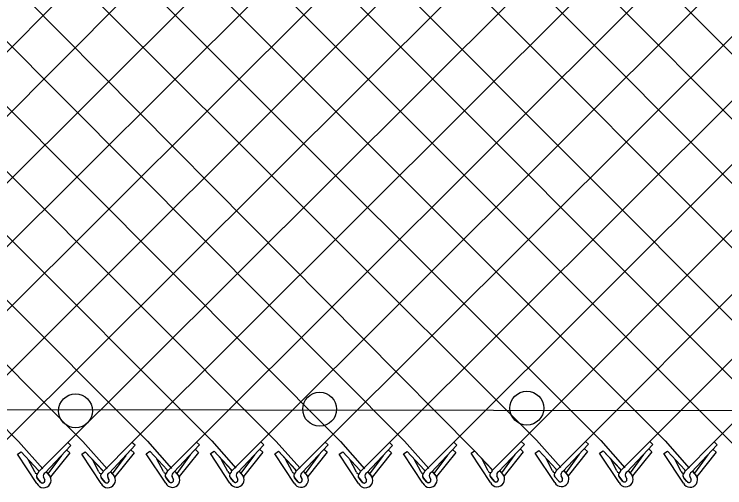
# Model space of a CAD drawing. Extents: x 0 to 1270, y 0 to 830.
# Drawn here: x 283.09 to 327.6, y 379.2 to 408.86 of the extents above; entities that cross this region are included whole.
import ezdxf

# ---------------------------------------------------------------- set-up
doc = ezdxf.new("R2010")
doc.units = 0
doc.layers.add('sb_Chainlink Fence', color=7, linetype='Continuous')
doc.layers.add('sb_Existing Structural Steel', color=7, linetype='Continuous')

msp = doc.modelspace()

# ---------------------------------------------------------------- linework, layer by layer
at = {"layer": 'sb_Chainlink Fence'}
for p, q in [((278.379, 382.044), (333.81, 437.431)), ((280.564, 437.341), (336.123, 381.591)), ((322.9, 382.101), (377.856, 437.141)), ((262.284, 382.037), (316.2, 436.211)), ((258.255, 382.014), (312.173, 436.181)), ((298.594, 435.96), (350.295, 384.025)), ((302.558, 382.065), (356.407, 435.747)), ((306.589, 382.035), (360.434, 435.757)), ((310.617, 382.058), (364.461, 435.786)), ((314.846, 382.099), (368.492, 435.837)), ((318.873, 382.11), (372.52, 435.836)), ((326.931, 382.072), (380.079, 435.773)), ((242.395, 435.309), (295.458, 382.137)), ((250.449, 435.349), (303.517, 382.099)), ((254.48, 435.4), (307.545, 382.121)), ((258.509, 435.398), (311.925, 381.521)), ((262.535, 435.416), (315.801, 382.173)), ((266.31, 382.04), (320.084, 435.619)), ((266.574, 435.413), (319.828, 382.165)), ((270.325, 382.042), (324.112, 435.618)), ((270.601, 435.424), (323.859, 382.135)), ((274.352, 382.052), (328.138, 435.636)), ((274.628, 435.453), (328.673, 381.373)), ((278.659, 435.504), (331.914, 382.16)), ((282.41, 382.014), (336.204, 435.643)), ((285.531, 381.126), (340.231, 435.672)), ((286.916, 435.483), (339.999, 382.243)), ((290.465, 382.04), (344.262, 435.723)), ((290.943, 435.493), (344.026, 382.234)), ((294.504, 382.063), (348.291, 435.722)), ((294.97, 435.523), (348.057, 382.205)), ((298.53, 382.074), (352.317, 435.74)), ((230.326, 435.274), (283.366, 382.1)), ((234.354, 435.273), (287.393, 382.103)), ((238.381, 435.291), (291.432, 382.127)), ((248.974, 432.656), (299.486, 382.129)), ((283.366, 382.1), (284.884, 380.391)), ((284.625, 380.215), (286.438, 382.037)), ((286.636, 381.857), (286.438, 382.037)), ((287.393, 382.103), (288.91, 380.394)), ((288.651, 380.218), (290.465, 382.04)), ((290.663, 381.86), (290.465, 382.04)), ((291.432, 382.127), (292.949, 380.418)), ((292.69, 380.242), (294.504, 382.063)), ((294.702, 381.884), (294.504, 382.063)), ((295.458, 382.137), (296.976, 380.428)), ((296.717, 380.252), (298.53, 382.074)), ((297.116, 380.181), (298.728, 381.894)), ((298.728, 381.894), (298.53, 382.074)), ((299.486, 382.129), (301.003, 380.42)), ((300.744, 380.244), (302.558, 382.065)), ((301.143, 380.173), (302.756, 381.886)), ((302.756, 381.886), (302.558, 382.065)), ((303.517, 382.099), (305.035, 380.39)), ((304.775, 380.214), (306.589, 382.035)), ((306.787, 381.856), (306.589, 382.035)), ((307.545, 382.121), (309.063, 380.413)), ((308.804, 380.236), (310.617, 382.058)), ((310.815, 381.879), (310.617, 382.058)), ((313.032, 380.278), (314.846, 382.099)), ((313.431, 380.207), (315.044, 381.92)), ((315.044, 381.92), (314.846, 382.099)), ((315.801, 382.173), (317.319, 380.464)), ((317.059, 380.288), (318.873, 382.11)), ((317.458, 380.217), (319.071, 381.93)), ((319.071, 381.93), (318.873, 382.11)), ((319.828, 382.165), (321.346, 380.456)), ((321.086, 380.28), (322.9, 382.101)), ((321.485, 380.209), (323.098, 381.922)), ((323.098, 381.922), (322.9, 382.101)), ((323.859, 382.135), (325.377, 380.426)), ((325.118, 380.25), (326.931, 382.072)), ((325.516, 380.179), (327.129, 381.892)), ((327.129, 381.892), (326.931, 382.072)), ((283.294, 381.306), (283.517, 381.459)), ((283.517, 381.459), (284.595, 380.297)), ((283.517, 381.459), (284.602, 380.29)), ((285.023, 380.144), (286.636, 381.857)), ((286.569, 381.394), (286.371, 381.574)), ((287.321, 381.309), (287.544, 381.462)), ((287.544, 381.462), (288.622, 380.3)), ((287.544, 381.462), (288.629, 380.293)), ((289.05, 380.147), (290.663, 381.86)), ((290.595, 381.397), (290.398, 381.577)), ((291.36, 381.333), (291.583, 381.485)), ((291.583, 381.485), (292.661, 380.324)), ((291.583, 381.485), (292.668, 380.317)), ((293.089, 380.171), (294.702, 381.884)), ((294.634, 381.421), (294.437, 381.6)), ((295.386, 381.343), (295.609, 381.496)), ((295.609, 381.496), (296.687, 380.334)), ((295.609, 381.496), (296.694, 380.327)), ((298.661, 381.431), (298.463, 381.611)), ((299.414, 381.335), (299.637, 381.487)), ((299.637, 381.487), (300.715, 380.326)), ((299.637, 381.487), (300.721, 380.319)), ((302.688, 381.423), (302.49, 381.602)), ((303.445, 381.305), (303.668, 381.458)), ((303.668, 381.458), (304.746, 380.296)), ((303.668, 381.458), (304.753, 380.289)), ((305.174, 380.143), (306.787, 381.856)), ((306.72, 381.393), (306.522, 381.572)), ((307.473, 381.328), (307.696, 381.48)), ((307.696, 381.48), (308.774, 380.318)), ((307.696, 381.48), (308.781, 380.311)), ((309.202, 380.165), (310.815, 381.879)), ((310.748, 381.416), (310.55, 381.595)), ((311.702, 381.369), (311.925, 381.521)), ((311.925, 381.521), (313.003, 380.36)), ((311.925, 381.521), (313.01, 380.353)), ((314.977, 381.457), (313.77, 379.94)), ((314.977, 381.457), (314.779, 381.636)), ((315.729, 381.379), (315.952, 381.532)), ((315.952, 381.532), (317.03, 380.37)), ((315.952, 381.532), (317.037, 380.363)), ((319.004, 381.467), (317.797, 379.95)), ((319.004, 381.467), (318.806, 381.647)), ((319.756, 381.371), (319.979, 381.523)), ((319.979, 381.523), (321.057, 380.362)), ((319.979, 381.523), (321.064, 380.355)), ((323.031, 381.459), (321.824, 379.942)), ((323.031, 381.459), (322.833, 381.638)), ((323.787, 381.341), (324.01, 381.494)), ((324.01, 381.494), (325.088, 380.332)), ((324.01, 381.494), (325.095, 380.325)), ((327.062, 381.429), (326.864, 381.609)), ((284.512, 379.462), (283.294, 381.306)), ((286.049, 381.228), (285.201, 380.073)), ((286.569, 381.394), (285.363, 379.877)), ((288.539, 379.465), (287.321, 381.309)), ((290.076, 381.231), (289.227, 380.076)), ((290.595, 381.397), (289.389, 379.88)), ((292.578, 379.489), (291.36, 381.333)), ((294.115, 381.255), (293.266, 380.1)), ((294.634, 381.421), (293.428, 379.904)), ((296.605, 379.499), (295.386, 381.343)), ((296.466, 380.227), (296.06, 381.002)), ((298.142, 381.265), (297.293, 380.11)), ((298.661, 381.431), (297.455, 379.914)), ((300.632, 379.491), (299.414, 381.335)), ((302.169, 381.257), (301.32, 380.102)), ((302.688, 381.423), (301.482, 379.906)), ((304.663, 379.461), (303.445, 381.305)), ((306.2, 381.227), (305.352, 380.072)), ((306.72, 381.393), (305.513, 379.876)), ((308.691, 379.483), (307.473, 381.328)), ((310.228, 381.25), (309.38, 380.095)), ((310.748, 381.416), (309.542, 379.898)), ((312.92, 379.525), (311.702, 381.369)), ((312.782, 380.252), (312.376, 381.028)), ((314.457, 381.291), (313.609, 380.136)), ((316.947, 379.535), (315.729, 381.379)), ((316.808, 380.263), (316.403, 381.038)), ((318.484, 381.301), (317.636, 380.146)), ((320.974, 379.527), (319.756, 381.371)), ((320.836, 380.254), (320.43, 381.03)), ((322.511, 381.293), (321.663, 380.138)), ((325.005, 379.497), (323.787, 381.341)), ((324.867, 380.225), (324.461, 381)), ((326.542, 381.263), (325.694, 380.108)), ((327.062, 381.429), (325.856, 379.912)), ((284.374, 380.19), (283.968, 380.965)), ((288.4, 380.193), (287.994, 380.968)), ((292.439, 380.216), (292.033, 380.992)), ((300.493, 380.218), (300.087, 380.994)), ((304.524, 380.188), (304.119, 380.964)), ((308.553, 380.211), (308.147, 380.987)), ((285.091, 380.192), (285.339, 379.899)), ((285.094, 380.187), (285.34, 379.898)), ((289.117, 380.195), (289.365, 379.902)), ((289.121, 380.19), (289.366, 379.901)), ((293.157, 380.218), (293.404, 379.925)), ((293.16, 380.214), (293.405, 379.924)), ((297.183, 380.229), (297.431, 379.936)), ((297.187, 380.224), (297.432, 379.935)), ((301.21, 380.22), (301.458, 379.927)), ((301.214, 380.216), (301.459, 379.926)), ((305.242, 380.191), (305.489, 379.897)), ((305.245, 380.186), (305.49, 379.896)), ((309.27, 380.213), (309.518, 379.92)), ((309.273, 380.209), (309.519, 379.919)), ((313.499, 380.255), (313.746, 379.961)), ((313.502, 380.25), (313.748, 379.96)), ((317.526, 380.265), (317.773, 379.972)), ((317.529, 380.26), (317.774, 379.971)), ((321.553, 380.256), (321.8, 379.963)), ((321.556, 380.252), (321.802, 379.962)), ((325.584, 380.227), (325.832, 379.934)), ((325.587, 380.222), (325.833, 379.933)), ((284.738, 379.554), (284.536, 379.796)), ((284.536, 379.796), (284.759, 379.533)), ((284.999, 379.697), (284.918, 379.874)), ((284.918, 379.868), (284.999, 379.701)), ((285.339, 379.899), (285.357, 379.865)), ((285.357, 379.865), (285.372, 379.828)), ((288.765, 379.557), (288.563, 379.799)), ((288.563, 379.799), (288.785, 379.536)), ((289.026, 379.7), (288.944, 379.877)), ((288.944, 379.871), (289.026, 379.704)), ((289.365, 379.902), (289.383, 379.867)), ((289.383, 379.867), (289.399, 379.831)), ((292.804, 379.581), (292.602, 379.823)), ((292.602, 379.823), (292.824, 379.559)), ((293.065, 379.724), (292.983, 379.901)), ((292.983, 379.895), (293.065, 379.728)), ((293.404, 379.925), (293.422, 379.891)), ((293.422, 379.891), (293.438, 379.855)), ((296.831, 379.591), (296.628, 379.833)), ((296.628, 379.833), (296.851, 379.57)), ((297.092, 379.734), (297.01, 379.911)), ((297.01, 379.905), (297.091, 379.738)), ((297.431, 379.936), (297.449, 379.902)), ((297.449, 379.902), (297.465, 379.865)), ((300.858, 379.583), (300.656, 379.825)), ((300.656, 379.825), (300.878, 379.561)), ((301.119, 379.726), (301.037, 379.903)), ((301.037, 379.897), (301.119, 379.73)), ((301.458, 379.927), (301.476, 379.893)), ((301.476, 379.893), (301.492, 379.857)), ((304.889, 379.553), (304.687, 379.795)), ((304.687, 379.795), (304.909, 379.532)), ((305.15, 379.696), (305.068, 379.873)), ((305.068, 379.867), (305.15, 379.7)), ((305.489, 379.897), (305.507, 379.863)), ((305.507, 379.863), (305.523, 379.827)), ((308.917, 379.576), (308.715, 379.817)), ((308.715, 379.817), (308.938, 379.554)), ((309.178, 379.718), (309.096, 379.896)), ((309.097, 379.889), (309.178, 379.722)), ((309.518, 379.92), (309.536, 379.886)), ((309.536, 379.886), (309.551, 379.849)), ((313.146, 379.617), (312.944, 379.859)), ((312.944, 379.859), (313.167, 379.596)), ((313.407, 379.76), (313.325, 379.937)), ((313.326, 379.931), (313.407, 379.764)), ((313.746, 379.961), (313.765, 379.927)), ((313.765, 379.927), (313.78, 379.891)), ((317.173, 379.627), (316.971, 379.869)), ((316.971, 379.869), (317.193, 379.606)), ((317.434, 379.77), (317.352, 379.947)), ((317.352, 379.941), (317.434, 379.774)), ((317.773, 379.972), (317.791, 379.938)), ((317.791, 379.938), (317.807, 379.901)), ((321.2, 379.619), (320.998, 379.861)), ((320.998, 379.861), (321.221, 379.597)), ((321.461, 379.762), (321.379, 379.939)), ((321.38, 379.933), (321.461, 379.766)), ((321.8, 379.963), (321.819, 379.929)), ((321.819, 379.929), (321.834, 379.893)), ((325.231, 379.589), (325.029, 379.831)), ((325.029, 379.831), (325.252, 379.568)), ((325.492, 379.732), (325.41, 379.909)), ((325.411, 379.903), (325.492, 379.736)), ((325.832, 379.934), (325.85, 379.899)), ((325.85, 379.899), (325.865, 379.863))]:
    msp.add_line(p, q, dxfattribs=at)
for centre, radius, start, end in [((284.5, 380.212), 0.128, 189.9304, 40.9785), ((285.111, 379.954), 0.209, 114.8422, 203.5167), ((288.526, 380.215), 0.128, 189.9304, 40.9785), ((289.138, 379.957), 0.209, 114.8422, 203.5167), ((292.565, 380.238), 0.128, 189.9304, 40.9785), ((292.731, 379.965), 0.192, 126.9947, 219.7983), ((292.737, 379.964), 0.195, 127.7656, 226.3328), ((293.177, 379.981), 0.209, 114.8422, 203.5167), ((296.592, 380.249), 0.128, 189.9304, 40.9785), ((296.758, 379.975), 0.192, 126.9947, 219.7983), ((296.763, 379.975), 0.195, 127.7656, 226.3328), ((297.204, 379.991), 0.209, 114.8422, 203.5167), ((300.619, 380.24), 0.128, 189.9304, 40.9785), ((300.785, 379.967), 0.192, 126.9947, 219.7983), ((300.791, 379.966), 0.195, 127.7656, 226.3328), ((301.231, 379.983), 0.209, 114.8422, 203.5167), ((304.65, 380.211), 0.128, 189.9304, 40.9785), ((305.262, 379.953), 0.209, 114.8422, 203.5167), ((308.679, 380.233), 0.128, 189.9304, 40.9785), ((308.845, 379.959), 0.192, 126.9947, 219.7983), ((308.85, 379.959), 0.195, 127.7656, 226.3328), ((309.29, 379.975), 0.209, 114.8422, 203.5167), ((312.908, 380.274), 0.128, 189.9304, 40.9785), ((313.074, 380.001), 0.192, 126.9947, 219.7983), ((313.079, 380), 0.195, 127.7656, 226.3328), ((313.519, 380.017), 0.209, 114.8422, 203.5167), ((316.934, 380.285), 0.128, 189.9304, 40.9785), ((317.101, 380.011), 0.192, 126.9947, 219.7983), ((317.106, 380.011), 0.195, 127.7656, 226.3328), ((317.546, 380.027), 0.209, 114.8422, 203.5167), ((320.961, 380.276), 0.128, 189.9304, 40.9785), ((321.128, 380.003), 0.192, 126.9947, 219.7983), ((321.133, 380.002), 0.195, 127.7656, 226.3328), ((321.573, 380.019), 0.209, 114.8422, 203.5167), ((324.993, 380.247), 0.128, 189.9304, 40.9785), ((325.159, 379.973), 0.192, 126.9947, 219.7983), ((325.164, 379.973), 0.195, 127.7656, 226.3328), ((325.604, 379.989), 0.209, 114.8422, 203.5167), ((284.666, 379.938), 0.192, 126.9947, 219.7983), ((284.671, 379.938), 0.195, 127.7656, 226.3328), ((284.932, 379.669), 0.468, 206.3202, 29.2269), ((284.855, 379.652), 0.152, 219.8632, 17.4852), ((284.855, 379.651), 0.152, 230.7826, 19.2656), ((288.692, 379.941), 0.192, 126.9947, 219.7983), ((288.698, 379.941), 0.195, 127.7656, 226.3328), ((288.958, 379.672), 0.468, 206.3202, 29.2269), ((288.881, 379.654), 0.152, 219.8632, 17.4852), ((288.882, 379.654), 0.152, 230.7826, 19.2656), ((292.997, 379.696), 0.468, 206.3202, 29.2269), ((292.92, 379.678), 0.152, 219.8632, 17.4852), ((292.921, 379.678), 0.152, 230.7826, 19.2656), ((297.024, 379.706), 0.468, 206.3202, 29.2269), ((296.947, 379.689), 0.152, 219.8632, 17.4852), ((296.947, 379.688), 0.152, 230.7826, 19.2656), ((301.051, 379.698), 0.468, 206.3202, 29.2269), ((300.974, 379.68), 0.152, 219.8632, 17.4852), ((300.975, 379.679), 0.152, 230.7826, 19.2656), ((304.817, 379.937), 0.192, 126.9947, 219.7983), ((304.822, 379.937), 0.195, 127.7656, 226.3328), ((305.082, 379.668), 0.468, 206.3202, 29.2269), ((305.005, 379.65), 0.152, 219.8632, 17.4852), ((305.006, 379.65), 0.152, 230.7826, 19.2656), ((309.111, 379.69), 0.468, 206.3202, 29.2269), ((309.034, 379.673), 0.152, 219.8632, 17.4852), ((309.034, 379.672), 0.152, 230.7826, 19.2656), ((313.34, 379.732), 0.468, 206.3202, 29.2269), ((313.263, 379.714), 0.152, 219.8632, 17.4852), ((313.263, 379.714), 0.152, 230.7826, 19.2656), ((317.366, 379.742), 0.468, 206.3202, 29.2269), ((317.289, 379.725), 0.152, 219.8632, 17.4852), ((317.29, 379.724), 0.152, 230.7826, 19.2656), ((321.393, 379.734), 0.468, 206.3202, 29.2269), ((321.316, 379.716), 0.152, 219.8632, 17.4852), ((321.317, 379.716), 0.152, 230.7826, 19.2656), ((325.425, 379.704), 0.468, 206.3202, 29.2269), ((325.348, 379.686), 0.152, 219.8632, 17.4852), ((325.348, 379.686), 0.152, 230.7826, 19.2656)]:
    msp.add_arc(centre, radius, start, end, dxfattribs=at)
at = {"layer": 'sb_Existing Structural Steel'}
msp.add_line((56.08, 384.462), (440.979, 383.869), dxfattribs=at)
for centre in [(286.933, 384.022), (302.221, 384.12), (315.201, 384.19)]:
    msp.add_circle(centre, 1.06, dxfattribs=at)

doc.saveas('drawing.dxf')
